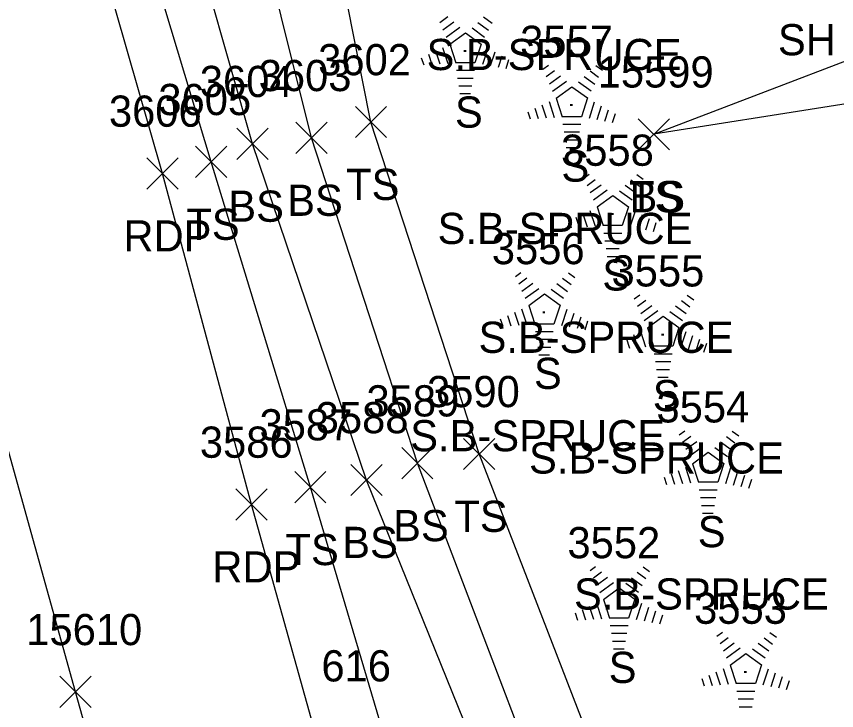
# Model space of a CAD drawing. Extents: x 1439173 to 1457902, y 641926 to 659889.
# Drawn here: x 1446108 to 1446160.6, y 654018.9 to 654063.4 of the extents above; entities that cross this region are included whole.
import ezdxf

# ---------------------------------------------------------------- set-up
doc = ezdxf.new("R2010")
doc.units = 0
for name, color, linetype in [('L_A', 7, 'Continuous'), ('L_C', 7, 'Continuous'), ('L_I', 7, 'Continuous'), ('L_TIC', 7, 'Continuous'), ('LELB', 7, 'Continuous'), ('LTC', 7, 'Continuous'), ('M_I', 7, 'Continuous'), ('P_A', 7, 'Continuous'), ('P_I', 7, 'Continuous'), ('P_TIC', 7, 'Continuous'), ('PET', 7, 'Continuous'), ('PRC', 7, 'Continuous')]:
    doc.layers.add(name, color=color, linetype=linetype)

msp = doc.modelspace()

# ---------------------------------------------------------------- linework, layer by layer
at = {"layer": 'L_TIC'}
for points in [[(1446129.755, 654055.649), (1446131.755, 654057.649)], [(1446131.755, 654055.649), (1446129.755, 654057.649)], [(1446125.942, 654054.631), (1446127.942, 654056.631)], [(1446127.942, 654054.631), (1446125.942, 654056.631)], [(1446147.893, 654054.861), (1446149.893, 654056.861)], [(1446149.893, 654054.861), (1446147.893, 654056.861)], [(1446147.893, 654054.861), (1446149.893, 654056.861)], [(1446149.893, 654054.861), (1446147.893, 654056.861)], [(1446122.164, 654054.252), (1446124.164, 654056.252)], [(1446124.164, 654054.252), (1446122.164, 654056.252)], [(1446119.506, 654053.093), (1446121.506, 654055.093)], [(1446121.506, 654053.093), (1446119.506, 654055.093)], [(1446136.699, 654034.362), (1446138.699, 654036.362)], [(1446138.699, 654034.362), (1446136.699, 654036.362)], [(1446132.734, 654033.766), (1446134.734, 654035.766)], [(1446134.734, 654033.766), (1446132.734, 654035.766)], [(1446129.47, 654032.689), (1446131.47, 654034.689)], [(1446131.47, 654032.689), (1446129.47, 654034.689)], [(1446125.868, 654032.23), (1446127.868, 654034.23)], [(1446127.868, 654032.23), (1446125.868, 654034.23)]]:
    msp.add_lwpolyline(points, dxfattribs=at)
at = {"layer": 'LELB'}
for points in [[(1446148.893, 654055.861), (1446168.923, 654063.534), (1446197.723, 654069.999), (1446215.322, 654072.174), (1446236.589, 654074.388), (1446223.361, 654117.746)], [(1446239.467, 654111.509), (1446244.34, 654089.659), (1446251.921, 654066.719), (1446215.273, 654064.539), (1446201.352, 654064.591), (1446183.855, 654061.387), (1446148.893, 654055.861)], [(1446143.273, 653995.724), (1446150.625, 653996.117), (1446149.329, 654005.299), (1446137.699, 654035.362), (1446130.755, 654056.649), (1446124.564, 654087.815)], [(1446144.838, 653997.788), (1446147.728, 653998.727), (1446145.43, 654004.061), (1446133.734, 654034.766), (1446126.942, 654055.631), (1446119.144, 654086.948)], [(1446154.215, 653955.037), (1446149.041, 653981.816), (1446143.273, 653995.724), (1446144.838, 653997.788), (1446142.581, 654003.725), (1446130.47, 654033.689), (1446123.164, 654055.252), (1446114.479, 654085.723)], [(1446153.531, 653940.26), (1446149.884, 653954.706), (1446142.818, 653981.139), (1446136.053, 654002.277), (1446126.868, 654033.23), (1446120.506, 654054.093), (1446111.133, 654085.238)]]:
    msp.add_lwpolyline(points, dxfattribs=at)
at = {"layer": 'LTC'}
for p, q in [((1446135.162, 654063.03), (1446135.691, 654063.415)), ((1446137.98, 654063.388), (1446138.529, 654062.989)), ((1446135.372, 654062.565), (1446136.076, 654063.076)), ((1446135.581, 654062.099), (1446136.46, 654062.737)), ((1446137.609, 654063.04), (1446138.288, 654062.546)), ((1446135.806, 654061.644), (1446136.818, 654062.378)), ((1446136.818, 654062.378), (1446137.815, 654061.653)), ((1446137.238, 654062.691), (1446138.047, 654062.102)), ((1446135.806, 654061.644), (1446136.193, 654060.45)), ((1446137.815, 654061.653), (1446137.424, 654060.45)), ((1446134.896, 654061.208), (1446135.167, 654060.373)), ((1446135.351, 654061.425), (1446135.682, 654060.405)), ((1446138.252, 654061.383), (1446137.914, 654060.343)), ((1446138.697, 654061.132), (1446138.409, 654060.248)), ((1446133.985, 654060.775), (1446134.137, 654060.307)), ((1446134.441, 654060.992), (1446134.652, 654060.34)), ((1446139.141, 654060.882), (1446138.904, 654060.153)), ((1446139.586, 654060.632), (1446139.399, 654060.058)), ((1446137.424, 654060.45), (1446136.193, 654060.45)), ((1446141.778, 654060.033), (1446142.133, 654060.291)), ((1446145.177, 654060.274), (1446145.596, 654059.969)), ((1446137.385, 654059.95), (1446136.241, 654059.95)), ((1446141.988, 654059.568), (1446142.517, 654059.952)), ((1446142.197, 654059.102), (1446142.901, 654059.613)), ((1446144.434, 654059.577), (1446145.114, 654059.083)), ((1446144.805, 654059.925), (1446145.355, 654059.526)), ((1446137.301, 654059.45), (1446136.313, 654059.45)), ((1446142.407, 654058.636), (1446143.285, 654059.274)), ((1446144.063, 654059.229), (1446144.873, 654058.64)), ((1446137.218, 654058.95), (1446136.386, 654058.95)), ((1446142.632, 654058.181), (1446143.643, 654058.916)), ((1446143.643, 654058.916), (1446144.64, 654058.191)), ((1446137.134, 654058.45), (1446136.459, 654058.45)), ((1446142.177, 654057.962), (1446142.508, 654056.943)), ((1446142.632, 654058.181), (1446143.019, 654056.988)), ((1446144.64, 654058.191), (1446144.249, 654056.988)), ((1446141.266, 654057.529), (1446141.478, 654056.878)), ((1446141.722, 654057.746), (1446141.993, 654056.91)), ((1446145.078, 654057.92), (1446144.74, 654056.88)), ((1446145.522, 654057.67), (1446145.235, 654056.785)), ((1446140.811, 654057.313), (1446140.963, 654056.845)), ((1446144.249, 654056.988), (1446143.019, 654056.988)), ((1446145.967, 654057.42), (1446145.73, 654056.69)), ((1446146.411, 654057.169), (1446146.224, 654056.595)), ((1446144.211, 654056.488), (1446143.066, 654056.488)), ((1446144.127, 654055.988), (1446143.139, 654055.988)), ((1446144.043, 654055.488), (1446143.212, 654055.488)), ((1446143.959, 654054.988), (1446143.284, 654054.988)), ((1446144.402, 654053.051), (1446144.757, 654053.308)), ((1446147.801, 654053.291), (1446148.22, 654052.987)), ((1446144.612, 654052.586), (1446145.141, 654052.97)), ((1446147.429, 654052.943), (1446147.979, 654052.544)), ((1446144.821, 654052.12), (1446145.525, 654052.631)), ((1446145.031, 654051.654), (1446145.909, 654052.292)), ((1446146.687, 654052.246), (1446147.497, 654051.658)), ((1446147.059, 654052.595), (1446147.738, 654052.101)), ((1446145.256, 654051.199), (1446146.267, 654051.933)), ((1446146.267, 654051.933), (1446147.264, 654051.208)), ((1446145.256, 654051.199), (1446145.643, 654050.006)), ((1446147.264, 654051.208), (1446146.873, 654050.006)), ((1446144.346, 654050.763), (1446144.617, 654049.928)), ((1446144.801, 654050.98), (1446145.132, 654049.961)), ((1446147.702, 654050.938), (1446147.364, 654049.898)), ((1446148.146, 654050.687), (1446147.859, 654049.803)), ((1446143.435, 654050.33), (1446143.587, 654049.862)), ((1446143.89, 654050.547), (1446144.102, 654049.895)), ((1446148.591, 654050.437), (1446148.354, 654049.708)), ((1446149.035, 654050.187), (1446148.849, 654049.613)), ((1446146.873, 654050.006), (1446145.643, 654050.006)), ((1446146.835, 654049.506), (1446145.69, 654049.506)), ((1446146.751, 654049.006), (1446145.763, 654049.006)), ((1446146.667, 654048.506), (1446145.836, 654048.506)), ((1446146.584, 654048.006), (1446145.909, 654048.006)), ((1446140.018, 654046.739), (1446140.373, 654046.997)), ((1446143.416, 654046.979), (1446143.836, 654046.675)), ((1446140.228, 654046.274), (1446140.757, 654046.658)), ((1446143.045, 654046.631), (1446143.595, 654046.232)), ((1446140.437, 654045.808), (1446141.141, 654046.319)), ((1446140.647, 654045.342), (1446141.525, 654045.98)), ((1446142.303, 654045.934), (1446143.113, 654045.346)), ((1446142.674, 654046.283), (1446143.353, 654045.789)), ((1446140.871, 654044.887), (1446141.883, 654045.622)), ((1446141.883, 654045.622), (1446142.88, 654044.897)), ((1446147.639, 654045.31), (1446147.993, 654045.568)), ((1446151.037, 654045.551), (1446151.456, 654045.246)), ((1446140.871, 654044.887), (1446141.258, 654043.694)), ((1446142.88, 654044.897), (1446142.489, 654043.694)), ((1446147.848, 654044.845), (1446148.377, 654045.229)), ((1446148.058, 654044.379), (1446148.761, 654044.89)), ((1446150.295, 654044.854), (1446150.974, 654044.36)), ((1446150.666, 654045.202), (1446151.215, 654044.803)), ((1446139.961, 654044.452), (1446140.233, 654043.616)), ((1446140.417, 654044.668), (1446140.748, 654043.649)), ((1446143.318, 654044.626), (1446142.98, 654043.586)), ((1446143.762, 654044.375), (1446143.475, 654043.491)), ((1446148.267, 654043.913), (1446149.146, 654044.551)), ((1446149.924, 654044.506), (1446150.733, 654043.917)), ((1446139.051, 654044.018), (1446139.203, 654043.55)), ((1446139.506, 654044.235), (1446139.718, 654043.583)), ((1446144.207, 654044.125), (1446143.97, 654043.396)), ((1446144.651, 654043.875), (1446144.464, 654043.301)), ((1446148.492, 654043.458), (1446149.504, 654044.193)), ((1446149.504, 654044.193), (1446150.501, 654043.468)), ((1446142.489, 654043.694), (1446141.258, 654043.694)), ((1446148.037, 654043.239), (1446148.368, 654042.22)), ((1446148.492, 654043.458), (1446148.879, 654042.265)), ((1446150.501, 654043.468), (1446150.109, 654042.265)), ((1446142.451, 654043.194), (1446141.306, 654043.194)), ((1446147.126, 654042.806), (1446147.338, 654042.154)), ((1446147.582, 654043.023), (1446147.853, 654042.187)), ((1446150.938, 654043.197), (1446150.6, 654042.157)), ((1446151.383, 654042.946), (1446151.095, 654042.062)), ((1446142.367, 654042.694), (1446141.378, 654042.694)), ((1446142.283, 654042.194), (1446141.451, 654042.194)), ((1446146.671, 654042.589), (1446146.823, 654042.121)), ((1446150.109, 654042.265), (1446148.879, 654042.265)), ((1446151.827, 654042.696), (1446151.59, 654041.967)), ((1446152.271, 654042.446), (1446152.085, 654041.872)), ((1446142.199, 654041.694), (1446141.524, 654041.694)), ((1446150.071, 654041.765), (1446148.926, 654041.765)), ((1446149.987, 654041.265), (1446148.999, 654041.265)), ((1446149.904, 654040.765), (1446149.072, 654040.765)), ((1446149.82, 654040.265), (1446149.145, 654040.265)), ((1446150.521, 654036.588), (1446150.875, 654036.846)), ((1446150.73, 654036.123), (1446151.26, 654036.507)), ((1446153.548, 654036.48), (1446154.098, 654036.081)), ((1446153.919, 654036.829), (1446154.338, 654036.524)), ((1446150.94, 654035.657), (1446151.644, 654036.168)), ((1446153.177, 654036.132), (1446153.856, 654035.638)), ((1446151.15, 654035.191), (1446152.028, 654035.829)), ((1446151.374, 654034.736), (1446152.386, 654035.471)), ((1446152.386, 654035.471), (1446153.383, 654034.746)), ((1446152.806, 654035.784), (1446153.615, 654035.195)), ((1446150.464, 654034.301), (1446150.735, 654033.465)), ((1446150.92, 654034.517), (1446151.25, 654033.498)), ((1446151.374, 654034.736), (1446151.761, 654033.543)), ((1446153.383, 654034.746), (1446152.992, 654033.543)), ((1446153.82, 654034.475), (1446153.483, 654033.435)), ((1446149.553, 654033.867), (1446149.705, 654033.399)), ((1446150.009, 654034.084), (1446150.22, 654033.432)), ((1446154.265, 654034.224), (1446153.978, 654033.34)), ((1446154.71, 654033.974), (1446154.473, 654033.245)), ((1446152.992, 654033.543), (1446151.761, 654033.543)), ((1446155.154, 654033.724), (1446154.967, 654033.15)), ((1446152.953, 654033.043), (1446151.809, 654033.043)), ((1446152.87, 654032.543), (1446151.881, 654032.543)), ((1446152.786, 654032.043), (1446151.954, 654032.043)), ((1446152.702, 654031.543), (1446152.027, 654031.543)), ((1446144.811, 654027.881), (1446145.166, 654028.139)), ((1446148.21, 654028.122), (1446148.629, 654027.817)), ((1446145.021, 654027.416), (1446145.55, 654027.8)), ((1446145.23, 654026.95), (1446145.934, 654027.461)), ((1446147.838, 654027.773), (1446148.388, 654027.374)), ((1446145.44, 654026.484), (1446146.318, 654027.122)), ((1446147.096, 654027.077), (1446147.906, 654026.488)), ((1446147.468, 654027.425), (1446148.147, 654026.931)), ((1446145.665, 654026.029), (1446146.676, 654026.764)), ((1446146.676, 654026.764), (1446147.673, 654026.039)), ((1446145.665, 654026.029), (1446146.052, 654024.836)), ((1446147.673, 654026.039), (1446147.282, 654024.836)), ((1446144.299, 654025.377), (1446144.511, 654024.725)), ((1446144.755, 654025.594), (1446145.026, 654024.758)), ((1446145.21, 654025.81), (1446145.541, 654024.791)), ((1446148.111, 654025.768), (1446147.773, 654024.728)), ((1446148.555, 654025.518), (1446148.268, 654024.633)), ((1446143.844, 654025.16), (1446143.996, 654024.693)), ((1446147.282, 654024.836), (1446146.052, 654024.836)), ((1446149, 654025.268), (1446148.763, 654024.538)), ((1446149.444, 654025.017), (1446149.258, 654024.443)), ((1446147.244, 654024.336), (1446146.099, 654024.336)), ((1446147.16, 654023.836), (1446146.172, 654023.836)), ((1446152.936, 654023.675), (1446153.29, 654023.933)), ((1446156.334, 654023.916), (1446156.753, 654023.611)), ((1446147.076, 654023.336), (1446146.245, 654023.336)), ((1446153.145, 654023.21), (1446153.674, 654023.594)), ((1446153.355, 654022.744), (1446154.059, 654023.255)), ((1446155.963, 654023.567), (1446156.512, 654023.168)), ((1446146.993, 654022.836), (1446146.318, 654022.836)), ((1446153.564, 654022.278), (1446154.443, 654022.916)), ((1446155.221, 654022.871), (1446156.03, 654022.282)), ((1446155.592, 654023.219), (1446156.271, 654022.725)), ((1446153.789, 654021.823), (1446154.801, 654022.558)), ((1446154.801, 654022.558), (1446155.798, 654021.833)), ((1446153.789, 654021.823), (1446154.176, 654020.63)), ((1446155.798, 654021.833), (1446155.406, 654020.63)), ((1446152.424, 654021.171), (1446152.635, 654020.519)), ((1446152.879, 654021.388), (1446153.15, 654020.552)), ((1446153.334, 654021.604), (1446153.665, 654020.585)), ((1446156.235, 654021.562), (1446155.897, 654020.522)), ((1446156.68, 654021.311), (1446156.392, 654020.427)), ((1446151.968, 654020.954), (1446152.12, 654020.486)), ((1446155.406, 654020.63), (1446154.176, 654020.63)), ((1446157.124, 654021.061), (1446156.887, 654020.332)), ((1446157.569, 654020.811), (1446157.382, 654020.237)), ((1446155.368, 654020.13), (1446154.224, 654020.13)), ((1446155.284, 654019.63), (1446154.296, 654019.63)), ((1446155.201, 654019.13), (1446154.369, 654019.13))]:
    msp.add_line(p, q, dxfattribs=at)
at = {"layer": 'P_TIC'}
for points in [[(1446116.392, 654052.347), (1446118.392, 654054.347)], [(1446118.392, 654052.347), (1446116.392, 654054.347)], [(1446122.097, 654031.117), (1446124.097, 654033.117)], [(1446124.097, 654031.117), (1446122.097, 654033.117)], [(1446110.808, 654019.098), (1446112.808, 654021.098)], [(1446112.808, 654019.098), (1446110.808, 654021.098)]]:
    msp.add_lwpolyline(points, dxfattribs=at)
at = {"layer": 'PET'}
msp.add_lwpolyline([(1446149.562, 653939.489), (1446138.258, 653978.999), (1446131.67, 654001.417), (1446123.097, 654032.117), (1446117.392, 654053.347), (1446108.333, 654084.965)], dxfattribs=at)
at = {"layer": 'PRC'}
msp.add_lwpolyline([(1446206.116, 653721.06), (1446190.301, 653765.987), (1446178.007, 653800.626), (1446170.154, 653827.026), (1446156.358, 653869.053), (1446142.915, 653911.91), (1446123.646, 653977.821), (1446111.808, 654020.098), (1446104.018, 654048.003), (1446095.423, 654079.447), (1446087.141, 654109.546), (1446074.597, 654157.573), (1446067.081, 654185.1), (1446053.781, 654236.936), (1446042.032, 654279.872), (1446030.6, 654324.559), (1446017.971, 654372.058)], dxfattribs=at)

# ---------------------------------------------------------------- texts
at = {"layer": 'L_A'}
for s, p in [('SH', (1446156.856, 654060.929)), ('S', (1446136.143, 654056.288)), ('S', (1446142.969, 654052.825)), ('TS', (1446129.164, 654051.649)), ('TS', (1446147.303, 654050.861)), ('BS', (1446147.334, 654050.861)), ('BS', (1446121.605, 654050.252)), ('BS', (1446125.383, 654050.631)), ('TS', (1446118.915, 654049.093)), ('S', (1446145.593, 654045.843)), ('S', (1446141.209, 654039.531)), ('S', (1446148.829, 654038.102)), ('TS', (1446136.108, 654030.362)), ('BS', (1446132.175, 654029.766)), ('S', (1446151.712, 654029.38)), ('BS', (1446128.911, 654028.689)), ('TS', (1446125.277, 654028.23)), ('S', (1446146.002, 654020.673))]:
    msp.add_text(s, height=2, dxfattribs=at).set_placement(p)
at = {"layer": 'L_C'}
for p in [(1446134.322, 654059.98), (1446135.032, 654048.825), (1446137.656, 654041.843), (1446133.272, 654035.531), (1446140.892, 654034.102), (1446143.775, 654025.38)]:
    msp.add_text('S.B-SPRUCE', height=2, dxfattribs=at).set_placement(p)
at = {"layer": 'L_I'}
for s, p in [('3557', (1446140.323, 654060.825)), ('3602', (1446127.369, 654059.649)), ('3603', (1446123.556, 654058.631)), ('15599', (1446145.295, 654058.861)), ('15599', (1446145.295, 654058.861)), ('3604', (1446119.778, 654058.252)), ('3605', (1446117.12, 654057.093)), ('3558', (1446142.947, 654053.843)), ('3556', (1446138.508, 654047.531)), ('3555', (1446146.184, 654046.102)), ('3590', (1446134.352, 654038.362)), ('3589', (1446130.466, 654037.766)), ('3554', (1446149.066, 654037.38)), ('3588', (1446127.211, 654036.689)), ('3587', (1446123.608, 654036.23)), ('3552', (1446143.356, 654028.673)), ('3553', (1446151.481, 654024.467))]:
    msp.add_text(s, height=2, dxfattribs=at).set_placement(p)
at = {"layer": 'LTC'}
for p in [(1446136.7, 654061.392), (1446143.526, 654057.929), (1446146.15, 654050.947), (1446141.766, 654044.635), (1446149.386, 654043.206), (1446152.268, 654034.484), (1446146.559, 654025.777), (1446154.683, 654021.571)]:
    msp.add_text('.', height=1.037, rotation=270, dxfattribs=at).set_placement(p)
at = {"layer": 'M_I'}
msp.add_text('616', height=2, dxfattribs=at).set_placement((1446127.577, 654020.771))
at = {"layer": 'P_A'}
for p in [(1446114.88, 654048.347), (1446120.585, 654027.117)]:
    msp.add_text('RDP', height=2, dxfattribs=at).set_placement(p)
at = {"layer": 'P_I'}
for s, p in [('3606', (1446113.951, 654056.347)), ('3586', (1446119.782, 654035.117)), ('15610', (1446108.65, 654023.098))]:
    msp.add_text(s, height=2, dxfattribs=at).set_placement(p)

doc.saveas('drawing.dxf')
